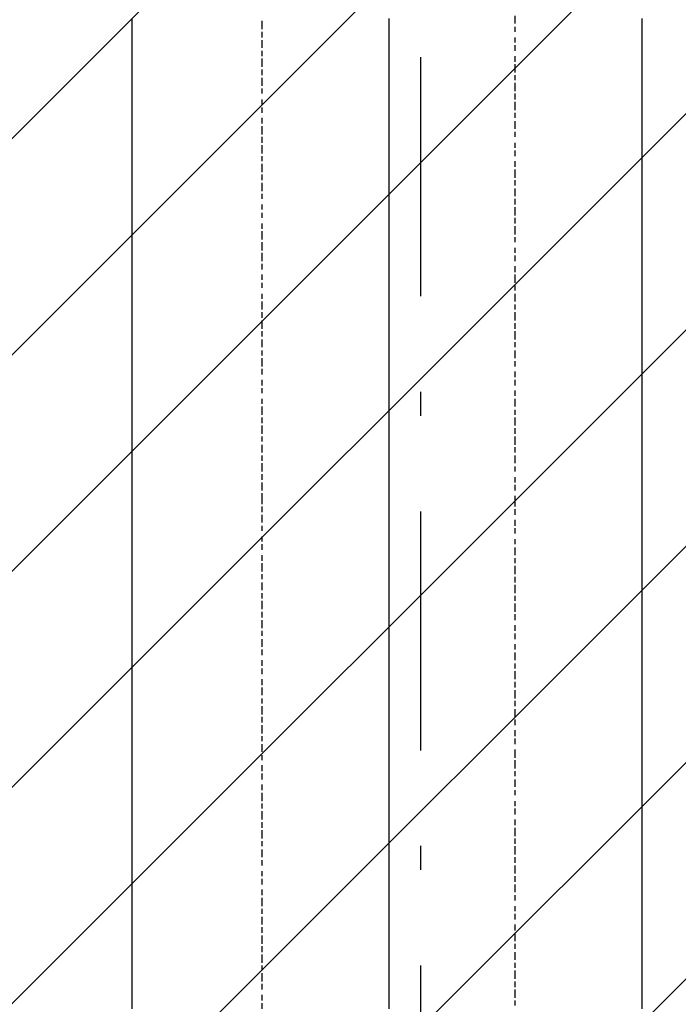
# Model space of a CAD drawing. Extents: x 997 to 109698, y 921 to 94021.
# Tile 678 of 718: x 34856 to 35889, y 50023 to 51568. Entities that reach past the tile are written whole.
import ezdxf

# ---------------------------------------------------------------- set-up
doc = ezdxf.new("R2010")
doc.units = 0
doc.header["$MEASUREMENT"] = 0
doc.layers.add('12', color=7, linetype='CONTINUOUS')
doc.layers.add('28', color=7, linetype='CONTINUOUS')

msp = doc.modelspace()

# ---------------------------------------------------------------- linework, layer by layer
at = {"layer": '12', "color": 1}
for p, q in [((35633.630503, 51561.563401), (35633.630503, 51573.563401)), ((35236.630503, 51552.563401), (35236.630503, 51565.563401)), ((35236.630503, 51539.563401), (35236.630503, 51548.563401)), ((35633.630503, 51548.563401), (35633.630503, 51556.563401)), ((35236.630503, 51523.563401), (35236.630503, 51535.563401)), ((35633.630503, 51531.563401), (35633.630503, 51539.563401)), ((35633.630503, 51518.563401), (35633.630503, 51527.563401)), ((35236.630503, 51510.563401), (35236.630503, 51518.563401)), ((35633.630503, 51501.563401), (35633.630503, 51510.563401)), ((35236.630503, 51493.563401), (35236.630503, 51506.563401)), ((35633.630503, 51484.563401), (35633.630503, 51497.563401)), ((35236.630503, 51480.563401), (35236.630503, 51489.563401)), ((35633.630503, 51472.563401), (35633.630503, 51480.563401)), ((35236.630503, 51463.563401), (35236.630503, 51476.563401)), ((35633.630503, 51455.563401), (35633.630503, 51468.563401)), ((35236.630503, 51451.563401), (35236.630503, 51459.563401)), ((35633.630503, 51442.563401), (35633.630503, 51451.563401)), ((35236.630503, 51434.563401), (35236.630503, 51442.563401)), ((35633.630503, 51425.563401), (35633.630503, 51438.563401)), ((35236.630503, 51421.563401), (35236.630503, 51429.563401)), ((35633.630503, 51413.563401), (35633.630503, 51421.563401)), ((35236.630503, 51404.563401), (35236.630503, 51413.563401)), ((35633.630503, 51396.563401), (35633.630503, 51408.563401)), ((35236.630503, 51387.563401), (35236.630503, 51400.563401)), ((35633.630503, 51383.563401), (35633.630503, 51391.563401)), ((35236.630503, 51374.563401), (35236.630503, 51383.563401)), ((35633.630503, 51366.563401), (35633.630503, 51374.563401)), ((35236.630503, 51357.563401), (35236.630503, 51370.563401)), ((35633.630503, 51353.563401), (35633.630503, 51362.563401)), ((35236.630503, 51345.563401), (35236.630503, 51353.563401)), ((35236.630503, 51328.563401), (35236.630503, 51341.563401)), ((35633.630503, 51336.563401), (35633.630503, 51345.563401)), ((35633.630503, 51319.563401), (35633.630503, 51332.563401)), ((35236.630503, 51315.563401), (35236.630503, 51324.563401)), ((35236.630503, 51298.563401), (35236.630503, 51311.563401)), ((35633.630503, 51307.563401), (35633.630503, 51315.563401)), ((35236.630503, 51286.563401), (35236.630503, 51294.563401)), ((35633.630503, 51290.563401), (35633.630503, 51302.563401)), ((35633.630503, 51277.563401), (35633.630503, 51286.563401)), ((35236.630503, 51269.563401), (35236.630503, 51277.563401)), ((35236.630503, 51256.563401), (35236.630503, 51264.563401)), ((35633.630503, 51260.563401), (35633.630503, 51273.563401)), ((35633.630503, 51247.563401), (35633.630503, 51256.563401)), ((35236.630503, 51239.563401), (35236.630503, 51247.563401)), ((35236.630503, 51222.563401), (35236.630503, 51235.563401)), ((35633.630503, 51230.563401), (35633.630503, 51243.563401)), ((35236.630503, 51214.563401), (35236.630503, 51218.563401)), ((35633.630503, 51218.563401), (35633.630503, 51226.563401)), ((35236.630503, 51205.563401), (35236.630503, 51214.563401)), ((35236.630503, 51188.563401), (35236.630503, 51201.563401)), ((35633.630503, 51201.563401), (35633.630503, 51209.563401)), ((35633.630503, 51188.563401), (35633.630503, 51197.563401)), ((35236.630503, 51175.563401), (35236.630503, 51184.563401)), ((35633.630503, 51171.563401), (35633.630503, 51180.563401)), ((35236.630503, 51159.563401), (35236.630503, 51167.563401)), ((35633.630503, 51154.563401), (35633.630503, 51167.563401)), ((35236.630503, 51146.563401), (35236.630503, 51154.563401)), ((35633.630503, 51142.563401), (35633.630503, 51150.563401)), ((35236.630503, 51129.563401), (35236.630503, 51137.563401)), ((35236.630503, 51112.563401), (35236.630503, 51125.563401)), ((35633.630503, 51125.563401), (35633.630503, 51137.563401)), ((35633.630503, 51112.563401), (35633.630503, 51120.563401)), ((35236.630503, 51099.563401), (35236.630503, 51108.563401)), ((35236.630503, 51082.563401), (35236.630503, 51095.563401)), ((35633.630503, 51095.563401), (35633.630503, 51108.563401)), ((35236.630503, 51070.563401), (35236.630503, 51078.563401)), ((35633.630503, 51082.563401), (35633.630503, 51091.563401)), ((35633.630503, 51065.563401), (35633.630503, 51078.563401)), ((35236.630503, 51053.563401), (35236.630503, 51065.563401)), ((35236.630503, 51040.563401), (35236.630503, 51048.563401)), ((35633.630503, 51053.563401), (35633.630503, 51061.563401)), ((35633.630503, 51036.563401), (35633.630503, 51048.563401)), ((35236.630503, 51023.563401), (35236.630503, 51036.563401)), ((35633.630503, 51023.563401), (35633.630503, 51031.563401)), ((35236.630503, 51010.563401), (35236.630503, 51019.563401)), ((35236.630503, 50993.563401), (35236.630503, 51002.563401)), ((35633.630503, 51006.563401), (35633.630503, 51015.563401)), ((35633.630503, 50993.563401), (35633.630503, 51002.563401)), ((35236.630503, 50981.563401), (35236.630503, 50989.563401)), ((35633.630503, 50977.563401), (35633.630503, 50985.563401)), ((35236.630503, 50964.563401), (35236.630503, 50972.563401)), ((35633.630503, 50960.563401), (35633.630503, 50972.563401)), ((35236.630503, 50947.563401), (35236.630503, 50960.563401)), ((35633.630503, 50947.563401), (35633.630503, 50955.563401)), ((35236.630503, 50934.563401), (35236.630503, 50943.563401)), ((35633.630503, 50930.563401), (35633.630503, 50943.563401)), ((35236.630503, 50917.563401), (35236.630503, 50930.563401)), ((35633.630503, 50917.563401), (35633.630503, 50926.563401)), ((35236.630503, 50905.563401), (35236.630503, 50913.563401)), ((35633.630503, 50900.563401), (35633.630503, 50913.563401)), ((35236.630503, 50888.563401), (35236.630503, 50900.563401)), ((35633.630503, 50888.563401), (35633.630503, 50896.563401)), ((35236.630503, 50875.563401), (35236.630503, 50883.563401)), ((35633.630503, 50871.563401), (35633.630503, 50883.563401)), ((35236.630503, 50858.563401), (35236.630503, 50871.563401)), ((35633.630503, 50858.563401), (35633.630503, 50866.563401)), ((35236.630503, 50845.563401), (35236.630503, 50854.563401)), ((35633.630503, 50841.563401), (35633.630503, 50849.563401)), ((35236.630503, 50828.563401), (35236.630503, 50841.563401)), ((35633.630503, 50828.563401), (35633.630503, 50837.563401)), ((35236.630503, 50816.563401), (35236.630503, 50824.563401)), ((35236.630503, 50807.563401), (35236.630503, 50816.563401)), ((35633.630503, 50816.563401), (35633.630503, 50820.563401)), ((35633.630503, 50803.563401), (35633.630503, 50816.563401)), ((35236.630503, 50794.563401), (35236.630503, 50803.563401)), ((35236.630503, 50778.563401), (35236.630503, 50790.563401)), ((35633.630503, 50790.563401), (35633.630503, 50799.563401)), ((35236.630503, 50765.563401), (35236.630503, 50773.563401)), ((35633.630503, 50773.563401), (35633.630503, 50782.563401)), ((35633.630503, 50761.563401), (35633.630503, 50769.563401)), ((35236.630503, 50748.563401), (35236.630503, 50756.563401)), ((35236.630503, 50735.563401), (35236.630503, 50744.563401)), ((35633.630503, 50744.563401), (35633.630503, 50752.563401)), ((35633.630503, 50727.563401), (35633.630503, 50739.563401)), ((35236.630503, 50718.563401), (35236.630503, 50727.563401)), ((35633.630503, 50714.563401), (35633.630503, 50722.563401)), ((35236.630503, 50701.563401), (35236.630503, 50714.563401)), ((35633.630503, 50697.563401), (35633.630503, 50710.563401)), ((35236.630503, 50689.563401), (35236.630503, 50697.563401)), ((35633.630503, 50684.563401), (35633.630503, 50693.563401)), ((35236.630503, 50672.563401), (35236.630503, 50684.563401)), ((35633.630503, 50667.563401), (35633.630503, 50680.563401)), ((35236.630503, 50659.563401), (35236.630503, 50667.563401)), ((35633.630503, 50655.563401), (35633.630503, 50663.563401)), ((35236.630503, 50642.563401), (35236.630503, 50655.563401)), ((35633.630503, 50638.563401), (35633.630503, 50651.563401)), ((35236.630503, 50629.563401), (35236.630503, 50638.563401)), ((35633.630503, 50625.563401), (35633.630503, 50634.563401)), ((35236.630503, 50612.563401), (35236.630503, 50625.563401)), ((35633.630503, 50608.563401), (35633.630503, 50617.563401)), ((35236.630503, 50600.563401), (35236.630503, 50608.563401)), ((35633.630503, 50595.563401), (35633.630503, 50604.563401)), ((35236.630503, 50583.563401), (35236.630503, 50595.563401)), ((35633.630503, 50579.563401), (35633.630503, 50587.563401)), ((35236.630503, 50570.563401), (35236.630503, 50579.563401)), ((35633.630503, 50562.563401), (35633.630503, 50574.563401)), ((35236.630503, 50553.563401), (35236.630503, 50562.563401)), ((35633.630503, 50549.563401), (35633.630503, 50557.563401)), ((35236.630503, 50540.563401), (35236.630503, 50549.563401)), ((35633.630503, 50532.563401), (35633.630503, 50545.563401)), ((35236.630503, 50523.563401), (35236.630503, 50532.563401)), ((35633.630503, 50519.563401), (35633.630503, 50528.563401)), ((35236.630503, 50507.563401), (35236.630503, 50519.563401)), ((35633.630503, 50502.563401), (35633.630503, 50515.563401)), ((35236.630503, 50494.563401), (35236.630503, 50502.563401)), ((35633.630503, 50490.563401), (35633.630503, 50498.563401)), ((35236.630503, 50477.563401), (35236.630503, 50490.563401)), ((35633.630503, 50473.563401), (35633.630503, 50485.563401)), ((35236.630503, 50464.563401), (35236.630503, 50473.563401)), ((35236.630503, 50447.563401), (35236.630503, 50460.563401)), ((35633.630503, 50460.563401), (35633.630503, 50469.563401)), ((35633.630503, 50443.563401), (35633.630503, 50452.563401)), ((35236.630503, 50435.563401), (35236.630503, 50443.563401)), ((35236.630503, 50418.563401), (35236.630503, 50430.563401)), ((35633.630503, 50430.563401), (35633.630503, 50439.563401)), ((35236.630503, 50405.563401), (35236.630503, 50413.563401)), ((35633.630503, 50413.563401), (35633.630503, 50422.563401)), ((35633.630503, 50409.563401), (35633.630503, 50413.563401)), ((35633.630503, 50392.563401), (35633.630503, 50405.563401)), ((35236.630503, 50388.563401), (35236.630503, 50397.563401)), ((35236.630503, 50375.563401), (35236.630503, 50384.563401)), ((35633.630503, 50380.563401), (35633.630503, 50388.563401)), ((35236.630503, 50358.563401), (35236.630503, 50367.563401)), ((35633.630503, 50363.563401), (35633.630503, 50375.563401)), ((35236.630503, 50341.563401), (35236.630503, 50354.563401)), ((35633.630503, 50350.563401), (35633.630503, 50358.563401)), ((35236.630503, 50329.563401), (35236.630503, 50337.563401)), ((35633.630503, 50333.563401), (35633.630503, 50341.563401)), ((35236.630503, 50312.563401), (35236.630503, 50325.563401)), ((35633.630503, 50320.563401), (35633.630503, 50329.563401)), ((35236.630503, 50299.563401), (35236.630503, 50308.563401)), ((35633.630503, 50303.563401), (35633.630503, 50312.563401)), ((35236.630503, 50282.563401), (35236.630503, 50295.563401)), ((35633.630503, 50286.563401), (35633.630503, 50299.563401)), ((35236.630503, 50270.563401), (35236.630503, 50278.563401)), ((35633.630503, 50274.563401), (35633.630503, 50282.563401)), ((35236.630503, 50253.563401), (35236.630503, 50265.563401)), ((35633.630503, 50257.563401), (35633.630503, 50270.563401)), ((35236.630503, 50240.563401), (35236.630503, 50248.563401)), ((35633.630503, 50244.563401), (35633.630503, 50253.563401)), ((35236.630503, 50223.563401), (35236.630503, 50231.563401)), ((35633.630503, 50227.563401), (35633.630503, 50240.563401)), ((35236.630503, 50210.563401), (35236.630503, 50219.563401)), ((35633.630503, 50214.563401), (35633.630503, 50223.563401)), ((35236.630503, 50193.563401), (35236.630503, 50202.563401)), ((35633.630503, 50198.563401), (35633.630503, 50210.563401)), ((35236.630503, 50176.563401), (35236.630503, 50189.563401)), ((35633.630503, 50185.563401), (35633.630503, 50193.563401)), ((35236.630503, 50164.563401), (35236.630503, 50172.563401)), ((35633.630503, 50168.563401), (35633.630503, 50176.563401)), ((35236.630503, 50147.563401), (35236.630503, 50159.563401)), ((35633.630503, 50155.563401), (35633.630503, 50164.563401)), ((35236.630503, 50134.563401), (35236.630503, 50143.563401)), ((35633.630503, 50138.563401), (35633.630503, 50147.563401)), ((35236.630503, 50117.563401), (35236.630503, 50130.563401)), ((35633.630503, 50121.563401), (35633.630503, 50134.563401)), ((35236.630503, 50104.563401), (35236.630503, 50113.563401)), ((35633.630503, 50109.563401), (35633.630503, 50117.563401)), ((35633.630503, 50092.563401), (35633.630503, 50104.563401)), ((35236.630503, 50087.563401), (35236.630503, 50100.563401)), ((35236.630503, 50075.563401), (35236.630503, 50083.563401)), ((35633.630503, 50079.563401), (35633.630503, 50087.563401)), ((35633.630503, 50062.563401), (35633.630503, 50075.563401)), ((35236.630503, 50058.563401), (35236.630503, 50071.563401)), ((35633.630503, 50049.563401), (35633.630503, 50058.563401)), ((35236.630503, 50045.563401), (35236.630503, 50054.563401)), ((35633.630503, 50032.563401), (35633.630503, 50045.563401)), ((35236.630503, 50028.563401), (35236.630503, 50037.563401)), ((35633.630503, 50020.563401), (35633.630503, 50028.563401)), ((35236.630503, 50015.563401), (35236.630503, 50024.563401))]:
    msp.add_line(p, q, dxfattribs=at)
at = {"layer": '12', "color": 5}
for p, q in [((35032.630503, 51561.563401), (35032.630503, 51569.563401)), ((35032.630503, 51548.563401), (35032.630503, 51561.563401)), ((35435.630503, 51561.563401), (35435.630503, 51569.563401)), ((35435.630503, 51548.563401), (35435.630503, 51561.563401)), ((35832.630503, 51561.563401), (35832.630503, 51569.563401)), ((35832.630503, 51548.563401), (35832.630503, 51561.563401)), ((35032.630503, 51539.563401), (35032.630503, 51548.563401)), ((35435.630503, 51539.563401), (35435.630503, 51548.563401)), ((35832.630503, 51539.563401), (35832.630503, 51548.563401)), ((35032.630503, 51531.563401), (35032.630503, 51539.563401)), ((35032.630503, 51518.563401), (35032.630503, 51531.563401)), ((35435.630503, 51531.563401), (35435.630503, 51539.563401)), ((35435.630503, 51518.563401), (35435.630503, 51531.563401)), ((35832.630503, 51527.563401), (35832.630503, 51539.563401)), ((35832.630503, 51518.563401), (35832.630503, 51527.563401)), ((35032.630503, 51510.563401), (35032.630503, 51518.563401)), ((35032.630503, 51497.563401), (35032.630503, 51510.563401)), ((35435.630503, 51510.563401), (35435.630503, 51518.563401)), ((35435.630503, 51497.563401), (35435.630503, 51510.563401)), ((35832.630503, 51510.563401), (35832.630503, 51518.563401)), ((35832.630503, 51497.563401), (35832.630503, 51510.563401)), ((35032.630503, 51489.563401), (35032.630503, 51497.563401)), ((35435.630503, 51489.563401), (35435.630503, 51497.563401)), ((35832.630503, 51489.563401), (35832.630503, 51497.563401)), ((35032.630503, 51480.563401), (35032.630503, 51489.563401)), ((35032.630503, 51468.563401), (35032.630503, 51480.563401)), ((35435.630503, 51480.563401), (35435.630503, 51489.563401)), ((35435.630503, 51468.563401), (35435.630503, 51480.563401)), ((35832.630503, 51480.563401), (35832.630503, 51489.563401)), ((35832.630503, 51468.563401), (35832.630503, 51480.563401)), ((35032.630503, 51459.563401), (35032.630503, 51468.563401)), ((35435.630503, 51459.563401), (35435.630503, 51468.563401)), ((35832.630503, 51459.563401), (35832.630503, 51468.563401)), ((35032.630503, 51451.563401), (35032.630503, 51459.563401)), ((35032.630503, 51438.563401), (35032.630503, 51451.563401)), ((35435.630503, 51451.563401), (35435.630503, 51459.563401)), ((35435.630503, 51438.563401), (35435.630503, 51451.563401)), ((35832.630503, 51451.563401), (35832.630503, 51459.563401)), ((35832.630503, 51438.563401), (35832.630503, 51451.563401)), ((35032.630503, 51429.563401), (35032.630503, 51438.563401)), ((35435.630503, 51429.563401), (35435.630503, 51438.563401)), ((35832.630503, 51429.563401), (35832.630503, 51438.563401)), ((35032.630503, 51421.563401), (35032.630503, 51429.563401)), ((35032.630503, 51413.563401), (35032.630503, 51421.563401)), ((35435.630503, 51421.563401), (35435.630503, 51429.563401)), ((35435.630503, 51408.563401), (35435.630503, 51421.563401)), ((35832.630503, 51417.563401), (35832.630503, 51429.563401)), ((35032.630503, 51408.563401), (35032.630503, 51413.563401)), ((35032.630503, 51400.563401), (35032.630503, 51408.563401)), ((35435.630503, 51400.563401), (35435.630503, 51408.563401)), ((35832.630503, 51408.563401), (35832.630503, 51417.563401)), ((35832.630503, 51400.563401), (35832.630503, 51408.563401)), ((35032.630503, 51387.563401), (35032.630503, 51400.563401)), ((35032.630503, 51379.563401), (35032.630503, 51387.563401)), ((35435.630503, 51387.563401), (35435.630503, 51400.563401)), ((35435.630503, 51379.563401), (35435.630503, 51387.563401)), ((35832.630503, 51387.563401), (35832.630503, 51400.563401)), ((35832.630503, 51379.563401), (35832.630503, 51387.563401)), ((35032.630503, 51370.563401), (35032.630503, 51379.563401)), ((35435.630503, 51370.563401), (35435.630503, 51379.563401)), ((35832.630503, 51370.563401), (35832.630503, 51379.563401)), ((35032.630503, 51357.563401), (35032.630503, 51370.563401)), ((35032.630503, 51349.563401), (35032.630503, 51357.563401)), ((35435.630503, 51357.563401), (35435.630503, 51370.563401)), ((35435.630503, 51349.563401), (35435.630503, 51357.563401)), ((35832.630503, 51357.563401), (35832.630503, 51370.563401)), ((35832.630503, 51349.563401), (35832.630503, 51357.563401)), ((35032.630503, 51341.563401), (35032.630503, 51349.563401)), ((35032.630503, 51328.563401), (35032.630503, 51341.563401)), ((35435.630503, 51341.563401), (35435.630503, 51349.563401)), ((35435.630503, 51328.563401), (35435.630503, 51341.563401)), ((35832.630503, 51341.563401), (35832.630503, 51349.563401)), ((35832.630503, 51328.563401), (35832.630503, 51341.563401)), ((35032.630503, 51319.563401), (35032.630503, 51328.563401)), ((35435.630503, 51319.563401), (35435.630503, 51328.563401)), ((35832.630503, 51319.563401), (35832.630503, 51328.563401)), ((35032.630503, 51311.563401), (35032.630503, 51319.563401)), ((35032.630503, 51298.563401), (35032.630503, 51311.563401)), ((35435.630503, 51311.563401), (35435.630503, 51319.563401)), ((35435.630503, 51298.563401), (35435.630503, 51311.563401)), ((35832.630503, 51311.563401), (35832.630503, 51319.563401)), ((35832.630503, 51298.563401), (35832.630503, 51311.563401)), ((35032.630503, 51290.563401), (35032.630503, 51298.563401)), ((35435.630503, 51290.563401), (35435.630503, 51298.563401)), ((35832.630503, 51290.563401), (35832.630503, 51298.563401)), ((35032.630503, 51277.563401), (35032.630503, 51290.563401)), ((35435.630503, 51277.563401), (35435.630503, 51290.563401)), ((35832.630503, 51277.563401), (35832.630503, 51290.563401)), ((35032.630503, 51269.563401), (35032.630503, 51277.563401)), ((35032.630503, 51260.563401), (35032.630503, 51269.563401)), ((35435.630503, 51269.563401), (35435.630503, 51277.563401)), ((35435.630503, 51260.563401), (35435.630503, 51269.563401)), ((35832.630503, 51269.563401), (35832.630503, 51277.563401)), ((35832.630503, 51260.563401), (35832.630503, 51269.563401)), ((35032.630503, 51247.563401), (35032.630503, 51260.563401)), ((35435.630503, 51247.563401), (35435.630503, 51260.563401)), ((35832.630503, 51247.563401), (35832.630503, 51260.563401)), ((35032.630503, 51239.563401), (35032.630503, 51247.563401)), ((35032.630503, 51230.563401), (35032.630503, 51239.563401)), ((35435.630503, 51239.563401), (35435.630503, 51247.563401)), ((35435.630503, 51230.563401), (35435.630503, 51239.563401)), ((35832.630503, 51239.563401), (35832.630503, 51247.563401)), ((35832.630503, 51230.563401), (35832.630503, 51239.563401)), ((35032.630503, 51218.563401), (35032.630503, 51230.563401)), ((35032.630503, 51209.563401), (35032.630503, 51218.563401)), ((35435.630503, 51218.563401), (35435.630503, 51230.563401)), ((35435.630503, 51209.563401), (35435.630503, 51218.563401)), ((35832.630503, 51218.563401), (35832.630503, 51230.563401)), ((35832.630503, 51209.563401), (35832.630503, 51218.563401)), ((35032.630503, 51201.563401), (35032.630503, 51209.563401)), ((35032.630503, 51188.563401), (35032.630503, 51201.563401)), ((35435.630503, 51201.563401), (35435.630503, 51209.563401)), ((35435.630503, 51188.563401), (35435.630503, 51201.563401)), ((35832.630503, 51201.563401), (35832.630503, 51209.563401)), ((35832.630503, 51188.563401), (35832.630503, 51201.563401)), ((35032.630503, 51180.563401), (35032.630503, 51188.563401)), ((35435.630503, 51180.563401), (35435.630503, 51188.563401)), ((35832.630503, 51180.563401), (35832.630503, 51188.563401)), ((35032.630503, 51167.563401), (35032.630503, 51180.563401)), ((35435.630503, 51167.563401), (35435.630503, 51180.563401)), ((35832.630503, 51167.563401), (35832.630503, 51180.563401)), ((35032.630503, 51159.563401), (35032.630503, 51167.563401)), ((35032.630503, 51150.563401), (35032.630503, 51159.563401)), ((35435.630503, 51159.563401), (35435.630503, 51167.563401)), ((35435.630503, 51150.563401), (35435.630503, 51159.563401)), ((35832.630503, 51159.563401), (35832.630503, 51167.563401)), ((35832.630503, 51150.563401), (35832.630503, 51159.563401)), ((35032.630503, 51137.563401), (35032.630503, 51150.563401)), ((35435.630503, 51137.563401), (35435.630503, 51150.563401)), ((35832.630503, 51137.563401), (35832.630503, 51150.563401)), ((35032.630503, 51129.563401), (35032.630503, 51137.563401)), ((35032.630503, 51120.563401), (35032.630503, 51129.563401)), ((35435.630503, 51129.563401), (35435.630503, 51137.563401)), ((35435.630503, 51120.563401), (35435.630503, 51129.563401)), ((35832.630503, 51129.563401), (35832.630503, 51137.563401)), ((35832.630503, 51120.563401), (35832.630503, 51129.563401)), ((35032.630503, 51108.563401), (35032.630503, 51120.563401)), ((35435.630503, 51108.563401), (35435.630503, 51120.563401)), ((35832.630503, 51108.563401), (35832.630503, 51120.563401)), ((35032.630503, 51099.563401), (35032.630503, 51108.563401)), ((35032.630503, 51091.563401), (35032.630503, 51099.563401)), ((35435.630503, 51099.563401), (35435.630503, 51108.563401)), ((35435.630503, 51091.563401), (35435.630503, 51099.563401)), ((35832.630503, 51099.563401), (35832.630503, 51108.563401)), ((35832.630503, 51091.563401), (35832.630503, 51099.563401)), ((35032.630503, 51078.563401), (35032.630503, 51091.563401)), ((35032.630503, 51070.563401), (35032.630503, 51078.563401)), ((35435.630503, 51078.563401), (35435.630503, 51091.563401)), ((35435.630503, 51070.563401), (35435.630503, 51078.563401)), ((35832.630503, 51078.563401), (35832.630503, 51091.563401)), ((35832.630503, 51070.563401), (35832.630503, 51078.563401)), ((35032.630503, 51061.563401), (35032.630503, 51070.563401)), ((35435.630503, 51057.563401), (35435.630503, 51070.563401)), ((35832.630503, 51057.563401), (35832.630503, 51070.563401)), ((35032.630503, 51048.563401), (35032.630503, 51061.563401)), ((35032.630503, 51040.563401), (35032.630503, 51048.563401)), ((35435.630503, 51048.563401), (35435.630503, 51057.563401)), ((35435.630503, 51040.563401), (35435.630503, 51048.563401)), ((35832.630503, 51048.563401), (35832.630503, 51057.563401)), ((35832.630503, 51040.563401), (35832.630503, 51048.563401)), ((35032.630503, 51027.563401), (35032.630503, 51040.563401)), ((35435.630503, 51027.563401), (35435.630503, 51040.563401)), ((35832.630503, 51027.563401), (35832.630503, 51040.563401)), ((35032.630503, 51019.563401), (35032.630503, 51027.563401)), ((35032.630503, 51015.563401), (35032.630503, 51019.563401)), ((35435.630503, 51019.563401), (35435.630503, 51027.563401)), ((35435.630503, 51015.563401), (35435.630503, 51019.563401)), ((35832.630503, 51019.563401), (35832.630503, 51027.563401)), ((35832.630503, 51010.563401), (35832.630503, 51019.563401)), ((35032.630503, 51006.563401), (35032.630503, 51015.563401)), ((35032.630503, 50998.563401), (35032.630503, 51006.563401)), ((35435.630503, 51002.563401), (35435.630503, 51015.563401)), ((35435.630503, 50993.563401), (35435.630503, 51002.563401)), ((35832.630503, 50998.563401), (35832.630503, 51010.563401)), ((35032.630503, 50985.563401), (35032.630503, 50998.563401)), ((35032.630503, 50977.563401), (35032.630503, 50985.563401)), ((35435.630503, 50985.563401), (35435.630503, 50993.563401)), ((35435.630503, 50972.563401), (35435.630503, 50985.563401)), ((35832.630503, 50989.563401), (35832.630503, 50998.563401)), ((35832.630503, 50981.563401), (35832.630503, 50989.563401)), ((35032.630503, 50968.563401), (35032.630503, 50977.563401)), ((35435.630503, 50964.563401), (35435.630503, 50972.563401)), ((35832.630503, 50968.563401), (35832.630503, 50981.563401)), ((35032.630503, 50955.563401), (35032.630503, 50968.563401)), ((35032.630503, 50947.563401), (35032.630503, 50955.563401)), ((35435.630503, 50955.563401), (35435.630503, 50964.563401)), ((35435.630503, 50943.563401), (35435.630503, 50955.563401)), ((35832.630503, 50960.563401), (35832.630503, 50968.563401)), ((35832.630503, 50947.563401), (35832.630503, 50960.563401)), ((35032.630503, 50934.563401), (35032.630503, 50947.563401)), ((35435.630503, 50934.563401), (35435.630503, 50943.563401)), ((35832.630503, 50938.563401), (35832.630503, 50947.563401)), ((35032.630503, 50926.563401), (35032.630503, 50934.563401)), ((35032.630503, 50917.563401), (35032.630503, 50926.563401)), ((35435.630503, 50926.563401), (35435.630503, 50934.563401)), ((35435.630503, 50913.563401), (35435.630503, 50926.563401)), ((35832.630503, 50930.563401), (35832.630503, 50938.563401)), ((35832.630503, 50917.563401), (35832.630503, 50930.563401)), ((35032.630503, 50905.563401), (35032.630503, 50917.563401)), ((35435.630503, 50905.563401), (35435.630503, 50913.563401)), ((35832.630503, 50909.563401), (35832.630503, 50917.563401)), ((35832.630503, 50900.563401), (35832.630503, 50909.563401)), ((35032.630503, 50896.563401), (35032.630503, 50905.563401)), ((35032.630503, 50888.563401), (35032.630503, 50896.563401)), ((35435.630503, 50892.563401), (35435.630503, 50905.563401)), ((35435.630503, 50883.563401), (35435.630503, 50892.563401)), ((35832.630503, 50888.563401), (35832.630503, 50900.563401)), ((35032.630503, 50875.563401), (35032.630503, 50888.563401)), ((35435.630503, 50875.563401), (35435.630503, 50883.563401)), ((35832.630503, 50879.563401), (35832.630503, 50888.563401)), ((35832.630503, 50871.563401), (35832.630503, 50879.563401)), ((35032.630503, 50866.563401), (35032.630503, 50875.563401)), ((35032.630503, 50858.563401), (35032.630503, 50866.563401)), ((35435.630503, 50862.563401), (35435.630503, 50875.563401)), ((35435.630503, 50854.563401), (35435.630503, 50862.563401)), ((35832.630503, 50858.563401), (35832.630503, 50871.563401)), ((35032.630503, 50845.563401), (35032.630503, 50858.563401)), ((35435.630503, 50845.563401), (35435.630503, 50854.563401)), ((35832.630503, 50849.563401), (35832.630503, 50858.563401)), ((35832.630503, 50837.563401), (35832.630503, 50849.563401)), ((35032.630503, 50837.563401), (35032.630503, 50845.563401)), ((35032.630503, 50824.563401), (35032.630503, 50837.563401)), ((35435.630503, 50833.563401), (35435.630503, 50845.563401)), ((35435.630503, 50824.563401), (35435.630503, 50833.563401)), ((35832.630503, 50828.563401), (35832.630503, 50837.563401)), ((35032.630503, 50816.563401), (35032.630503, 50824.563401)), ((35032.630503, 50807.563401), (35032.630503, 50816.563401)), ((35435.630503, 50816.563401), (35435.630503, 50824.563401)), ((35435.630503, 50803.563401), (35435.630503, 50816.563401)), ((35832.630503, 50820.563401), (35832.630503, 50828.563401)), ((35832.630503, 50807.563401), (35832.630503, 50820.563401)), ((35032.630503, 50794.563401), (35032.630503, 50807.563401)), ((35435.630503, 50794.563401), (35435.630503, 50803.563401)), ((35832.630503, 50799.563401), (35832.630503, 50807.563401)), ((35032.630503, 50786.563401), (35032.630503, 50794.563401)), ((35032.630503, 50778.563401), (35032.630503, 50786.563401)), ((35435.630503, 50782.563401), (35435.630503, 50794.563401)), ((35832.630503, 50790.563401), (35832.630503, 50799.563401)), ((35832.630503, 50778.563401), (35832.630503, 50790.563401)), ((35032.630503, 50765.563401), (35032.630503, 50778.563401)), ((35435.630503, 50773.563401), (35435.630503, 50782.563401)), ((35435.630503, 50765.563401), (35435.630503, 50773.563401)), ((35832.630503, 50769.563401), (35832.630503, 50778.563401)), ((35832.630503, 50761.563401), (35832.630503, 50769.563401)), ((35032.630503, 50756.563401), (35032.630503, 50765.563401)), ((35032.630503, 50748.563401), (35032.630503, 50756.563401)), ((35435.630503, 50752.563401), (35435.630503, 50765.563401)), ((35832.630503, 50748.563401), (35832.630503, 50761.563401)), ((35032.630503, 50735.563401), (35032.630503, 50748.563401)), ((35435.630503, 50744.563401), (35435.630503, 50752.563401)), ((35435.630503, 50735.563401), (35435.630503, 50744.563401)), ((35832.630503, 50739.563401), (35832.630503, 50748.563401)), ((35832.630503, 50727.563401), (35832.630503, 50739.563401)), ((35032.630503, 50727.563401), (35032.630503, 50735.563401)), ((35032.630503, 50714.563401), (35032.630503, 50727.563401)), ((35435.630503, 50722.563401), (35435.630503, 50735.563401)), ((35435.630503, 50714.563401), (35435.630503, 50722.563401)), ((35832.630503, 50718.563401), (35832.630503, 50727.563401)), ((35032.630503, 50706.563401), (35032.630503, 50714.563401)), ((35435.630503, 50706.563401), (35435.630503, 50714.563401)), ((35832.630503, 50710.563401), (35832.630503, 50718.563401)), ((35832.630503, 50697.563401), (35832.630503, 50710.563401)), ((35032.630503, 50697.563401), (35032.630503, 50706.563401)), ((35032.630503, 50684.563401), (35032.630503, 50697.563401)), ((35435.630503, 50693.563401), (35435.630503, 50706.563401)), ((35435.630503, 50684.563401), (35435.630503, 50693.563401)), ((35832.630503, 50689.563401), (35832.630503, 50697.563401)), ((35032.630503, 50676.563401), (35032.630503, 50684.563401)), ((35032.630503, 50667.563401), (35032.630503, 50676.563401)), ((35435.630503, 50672.563401), (35435.630503, 50684.563401)), ((35832.630503, 50680.563401), (35832.630503, 50689.563401)), ((35832.630503, 50667.563401), (35832.630503, 50680.563401)), ((35032.630503, 50655.563401), (35032.630503, 50667.563401)), ((35435.630503, 50663.563401), (35435.630503, 50672.563401)), ((35435.630503, 50655.563401), (35435.630503, 50663.563401)), ((35832.630503, 50659.563401), (35832.630503, 50667.563401)), ((35032.630503, 50646.563401), (35032.630503, 50655.563401)), ((35032.630503, 50638.563401), (35032.630503, 50646.563401)), ((35435.630503, 50642.563401), (35435.630503, 50655.563401)), ((35832.630503, 50651.563401), (35832.630503, 50659.563401)), ((35832.630503, 50638.563401), (35832.630503, 50651.563401)), ((35032.630503, 50625.563401), (35032.630503, 50638.563401)), ((35435.630503, 50634.563401), (35435.630503, 50642.563401)), ((35435.630503, 50625.563401), (35435.630503, 50634.563401)), ((35832.630503, 50629.563401), (35832.630503, 50638.563401)), ((35032.630503, 50617.563401), (35032.630503, 50625.563401)), ((35032.630503, 50604.563401), (35032.630503, 50617.563401)), ((35435.630503, 50612.563401), (35435.630503, 50625.563401)), ((35832.630503, 50621.563401), (35832.630503, 50629.563401)), ((35832.630503, 50612.563401), (35832.630503, 50621.563401)), ((35032.630503, 50595.563401), (35032.630503, 50604.563401)), ((35435.630503, 50604.563401), (35435.630503, 50612.563401)), ((35435.630503, 50595.563401), (35435.630503, 50604.563401)), ((35832.630503, 50604.563401), (35832.630503, 50612.563401)), ((35832.630503, 50595.563401), (35832.630503, 50604.563401)), ((35032.630503, 50587.563401), (35032.630503, 50595.563401)), ((35032.630503, 50574.563401), (35032.630503, 50587.563401)), ((35435.630503, 50587.563401), (35435.630503, 50595.563401)), ((35435.630503, 50574.563401), (35435.630503, 50587.563401)), ((35832.630503, 50583.563401), (35832.630503, 50595.563401)), ((35832.630503, 50574.563401), (35832.630503, 50583.563401)), ((35032.630503, 50566.563401), (35032.630503, 50574.563401)), ((35435.630503, 50566.563401), (35435.630503, 50574.563401)), ((35832.630503, 50562.563401), (35832.630503, 50574.563401)), ((35032.630503, 50557.563401), (35032.630503, 50566.563401)), ((35032.630503, 50545.563401), (35032.630503, 50557.563401)), ((35435.630503, 50557.563401), (35435.630503, 50566.563401)), ((35435.630503, 50545.563401), (35435.630503, 50557.563401)), ((35832.630503, 50553.563401), (35832.630503, 50562.563401)), ((35832.630503, 50545.563401), (35832.630503, 50553.563401)), ((35032.630503, 50536.563401), (35032.630503, 50545.563401)), ((35435.630503, 50536.563401), (35435.630503, 50545.563401)), ((35832.630503, 50532.563401), (35832.630503, 50545.563401)), ((35032.630503, 50528.563401), (35032.630503, 50536.563401)), ((35032.630503, 50515.563401), (35032.630503, 50528.563401)), ((35435.630503, 50528.563401), (35435.630503, 50536.563401)), ((35435.630503, 50515.563401), (35435.630503, 50528.563401)), ((35832.630503, 50523.563401), (35832.630503, 50532.563401)), ((35832.630503, 50515.563401), (35832.630503, 50523.563401)), ((35032.630503, 50507.563401), (35032.630503, 50515.563401)), ((35032.630503, 50498.563401), (35032.630503, 50507.563401)), ((35435.630503, 50507.563401), (35435.630503, 50515.563401)), ((35435.630503, 50494.563401), (35435.630503, 50507.563401)), ((35832.630503, 50502.563401), (35832.630503, 50515.563401)), ((35032.630503, 50485.563401), (35032.630503, 50498.563401)), ((35435.630503, 50485.563401), (35435.630503, 50494.563401)), ((35832.630503, 50494.563401), (35832.630503, 50502.563401)), ((35832.630503, 50485.563401), (35832.630503, 50494.563401)), ((35032.630503, 50477.563401), (35032.630503, 50485.563401)), ((35032.630503, 50464.563401), (35032.630503, 50477.563401)), ((35435.630503, 50477.563401), (35435.630503, 50485.563401)), ((35435.630503, 50464.563401), (35435.630503, 50477.563401)), ((35832.630503, 50473.563401), (35832.630503, 50485.563401)), ((35032.630503, 50456.563401), (35032.630503, 50464.563401)), ((35435.630503, 50456.563401), (35435.630503, 50464.563401)), ((35832.630503, 50464.563401), (35832.630503, 50473.563401)), ((35832.630503, 50452.563401), (35832.630503, 50464.563401)), ((35032.630503, 50447.563401), (35032.630503, 50456.563401)), ((35032.630503, 50435.563401), (35032.630503, 50447.563401)), ((35435.630503, 50447.563401), (35435.630503, 50456.563401)), ((35435.630503, 50435.563401), (35435.630503, 50447.563401)), ((35832.630503, 50443.563401), (35832.630503, 50452.563401)), ((35032.630503, 50426.563401), (35032.630503, 50435.563401)), ((35435.630503, 50426.563401), (35435.630503, 50435.563401)), ((35832.630503, 50435.563401), (35832.630503, 50443.563401)), ((35832.630503, 50422.563401), (35832.630503, 50435.563401)), ((35032.630503, 50418.563401), (35032.630503, 50426.563401)), ((35032.630503, 50405.563401), (35032.630503, 50418.563401)), ((35435.630503, 50418.563401), (35435.630503, 50426.563401)), ((35435.630503, 50405.563401), (35435.630503, 50418.563401)), ((35832.630503, 50413.563401), (35832.630503, 50422.563401)), ((35832.630503, 50405.563401), (35832.630503, 50413.563401)), ((35032.630503, 50397.563401), (35032.630503, 50405.563401)), ((35435.630503, 50397.563401), (35435.630503, 50405.563401)), ((35832.630503, 50392.563401), (35832.630503, 50405.563401)), ((35032.630503, 50388.563401), (35032.630503, 50397.563401)), ((35032.630503, 50375.563401), (35032.630503, 50388.563401)), ((35435.630503, 50384.563401), (35435.630503, 50397.563401)), ((35435.630503, 50375.563401), (35435.630503, 50384.563401)), ((35832.630503, 50384.563401), (35832.630503, 50392.563401)), ((35832.630503, 50375.563401), (35832.630503, 50384.563401)), ((35032.630503, 50367.563401), (35032.630503, 50375.563401)), ((35032.630503, 50354.563401), (35032.630503, 50367.563401)), ((35435.630503, 50367.563401), (35435.630503, 50375.563401)), ((35435.630503, 50354.563401), (35435.630503, 50367.563401)), ((35832.630503, 50363.563401), (35832.630503, 50375.563401)), ((35032.630503, 50346.563401), (35032.630503, 50354.563401)), ((35435.630503, 50346.563401), (35435.630503, 50354.563401)), ((35832.630503, 50354.563401), (35832.630503, 50363.563401)), ((35832.630503, 50341.563401), (35832.630503, 50354.563401)), ((35032.630503, 50337.563401), (35032.630503, 50346.563401)), ((35032.630503, 50325.563401), (35032.630503, 50337.563401)), ((35435.630503, 50337.563401), (35435.630503, 50346.563401)), ((35435.630503, 50325.563401), (35435.630503, 50337.563401)), ((35832.630503, 50333.563401), (35832.630503, 50341.563401)), ((35032.630503, 50316.563401), (35032.630503, 50325.563401)), ((35435.630503, 50316.563401), (35435.630503, 50325.563401)), ((35832.630503, 50325.563401), (35832.630503, 50333.563401)), ((35832.630503, 50312.563401), (35832.630503, 50325.563401)), ((35032.630503, 50308.563401), (35032.630503, 50316.563401)), ((35032.630503, 50295.563401), (35032.630503, 50308.563401)), ((35435.630503, 50308.563401), (35435.630503, 50316.563401)), ((35435.630503, 50295.563401), (35435.630503, 50308.563401)), ((35832.630503, 50303.563401), (35832.630503, 50312.563401)), ((35032.630503, 50286.563401), (35032.630503, 50295.563401)), ((35435.630503, 50286.563401), (35435.630503, 50295.563401)), ((35832.630503, 50295.563401), (35832.630503, 50303.563401)), ((35832.630503, 50282.563401), (35832.630503, 50295.563401)), ((35032.630503, 50278.563401), (35032.630503, 50286.563401)), ((35032.630503, 50265.563401), (35032.630503, 50278.563401)), ((35435.630503, 50274.563401), (35435.630503, 50286.563401)), ((35435.630503, 50265.563401), (35435.630503, 50274.563401)), ((35832.630503, 50274.563401), (35832.630503, 50282.563401)), ((35832.630503, 50265.563401), (35832.630503, 50274.563401)), ((35032.630503, 50257.563401), (35032.630503, 50265.563401)), ((35435.630503, 50257.563401), (35435.630503, 50265.563401)), ((35832.630503, 50253.563401), (35832.630503, 50265.563401)), ((35032.630503, 50244.563401), (35032.630503, 50257.563401)), ((35032.630503, 50236.563401), (35032.630503, 50244.563401)), ((35435.630503, 50244.563401), (35435.630503, 50257.563401)), ((35435.630503, 50236.563401), (35435.630503, 50244.563401)), ((35832.630503, 50244.563401), (35832.630503, 50253.563401)), ((35832.630503, 50231.563401), (35832.630503, 50244.563401)), ((35032.630503, 50227.563401), (35032.630503, 50236.563401)), ((35435.630503, 50227.563401), (35435.630503, 50236.563401)), ((35832.630503, 50223.563401), (35832.630503, 50231.563401)), ((35032.630503, 50214.563401), (35032.630503, 50227.563401)), ((35032.630503, 50206.563401), (35032.630503, 50214.563401)), ((35435.630503, 50214.563401), (35435.630503, 50227.563401)), ((35435.630503, 50206.563401), (35435.630503, 50214.563401)), ((35832.630503, 50214.563401), (35832.630503, 50223.563401)), ((35832.630503, 50206.563401), (35832.630503, 50214.563401)), ((35032.630503, 50198.563401), (35032.630503, 50206.563401)), ((35032.630503, 50185.563401), (35032.630503, 50198.563401)), ((35435.630503, 50198.563401), (35435.630503, 50206.563401)), ((35435.630503, 50185.563401), (35435.630503, 50198.563401)), ((35832.630503, 50198.563401), (35832.630503, 50206.563401)), ((35832.630503, 50185.563401), (35832.630503, 50198.563401)), ((35032.630503, 50176.563401), (35032.630503, 50185.563401)), ((35435.630503, 50176.563401), (35435.630503, 50185.563401)), ((35832.630503, 50176.563401), (35832.630503, 50185.563401)), ((35032.630503, 50168.563401), (35032.630503, 50176.563401)), ((35032.630503, 50155.563401), (35032.630503, 50168.563401)), ((35435.630503, 50168.563401), (35435.630503, 50176.563401)), ((35435.630503, 50155.563401), (35435.630503, 50168.563401)), ((35832.630503, 50164.563401), (35832.630503, 50176.563401)), ((35032.630503, 50147.563401), (35032.630503, 50155.563401)), ((35435.630503, 50147.563401), (35435.630503, 50155.563401)), ((35832.630503, 50155.563401), (35832.630503, 50164.563401)), ((35832.630503, 50147.563401), (35832.630503, 50155.563401)), ((35032.630503, 50134.563401), (35032.630503, 50147.563401)), ((35435.630503, 50134.563401), (35435.630503, 50147.563401)), ((35832.630503, 50134.563401), (35832.630503, 50147.563401)), ((35032.630503, 50126.563401), (35032.630503, 50134.563401)), ((35032.630503, 50117.563401), (35032.630503, 50126.563401)), ((35435.630503, 50126.563401), (35435.630503, 50134.563401)), ((35435.630503, 50117.563401), (35435.630503, 50126.563401)), ((35832.630503, 50126.563401), (35832.630503, 50134.563401)), ((35832.630503, 50117.563401), (35832.630503, 50126.563401)), ((35032.630503, 50104.563401), (35032.630503, 50117.563401)), ((35032.630503, 50096.563401), (35032.630503, 50104.563401)), ((35435.630503, 50104.563401), (35435.630503, 50117.563401)), ((35435.630503, 50096.563401), (35435.630503, 50104.563401)), ((35832.630503, 50104.563401), (35832.630503, 50117.563401)), ((35832.630503, 50096.563401), (35832.630503, 50104.563401)), ((35032.630503, 50087.563401), (35032.630503, 50096.563401)), ((35435.630503, 50087.563401), (35435.630503, 50096.563401)), ((35832.630503, 50087.563401), (35832.630503, 50096.563401)), ((35032.630503, 50075.563401), (35032.630503, 50087.563401)), ((35032.630503, 50066.563401), (35032.630503, 50075.563401)), ((35435.630503, 50075.563401), (35435.630503, 50087.563401)), ((35435.630503, 50066.563401), (35435.630503, 50075.563401)), ((35832.630503, 50075.563401), (35832.630503, 50087.563401)), ((35832.630503, 50066.563401), (35832.630503, 50075.563401)), ((35032.630503, 50058.563401), (35032.630503, 50066.563401)), ((35032.630503, 50045.563401), (35032.630503, 50058.563401)), ((35435.630503, 50058.563401), (35435.630503, 50066.563401)), ((35435.630503, 50045.563401), (35435.630503, 50058.563401)), ((35832.630503, 50054.563401), (35832.630503, 50066.563401)), ((35032.630503, 50037.563401), (35032.630503, 50045.563401)), ((35435.630503, 50037.563401), (35435.630503, 50045.563401)), ((35832.630503, 50045.563401), (35832.630503, 50054.563401)), ((35832.630503, 50037.563401), (35832.630503, 50045.563401)), ((35032.630503, 50024.563401), (35032.630503, 50037.563401)), ((35435.630503, 50024.563401), (35435.630503, 50037.563401)), ((35832.630503, 50024.563401), (35832.630503, 50037.563401)), ((35032.630503, 50015.563401), (35032.630503, 50024.563401)), ((35435.630503, 50015.563401), (35435.630503, 50024.563401)), ((35832.630503, 50015.563401), (35832.630503, 50024.563401))]:
    msp.add_line(p, q, dxfattribs=at)
at = {"layer": '28', "color": 2}
for p, q in [((18833.839692, 35370.953237), (36822.636205, 53359.749751)), ((19173.250947, 35370.953237), (36822.636205, 53020.338496)), ((19512.662202, 35370.953237), (36822.636205, 52680.927241)), ((19852.073457, 35370.953237), (36822.636205, 52341.515986)), ((20191.484712, 35370.953237), (36822.636205, 52002.104731)), ((20530.895967, 35370.953237), (36822.636205, 51662.693476)), ((20870.307222, 35370.953237), (36822.636205, 51323.282221)), ((21209.718477, 35370.953237), (36822.636205, 50983.870966))]:
    msp.add_line(p, q, dxfattribs=at)
at = {"layer": '28', "color": 4}
for p, q in [((35485.630503, 51133.563401), (35485.630503, 51508.563401)), ((35485.630503, 50421.063401), (35485.630503, 50796.063401)), ((35485.630503, 49708.563401), (35485.630503, 50083.563401))]:
    msp.add_line(p, q, dxfattribs=at)
at = {"layer": '28', "color": 4, "linetype": 'Continuous'}
for p, q in [((35485.630503, 50946.063401), (35485.630503, 50983.563401)), ((35485.630503, 50233.563401), (35485.630503, 50271.063401))]:
    msp.add_line(p, q, dxfattribs=at)

doc.saveas('drawing.dxf')
